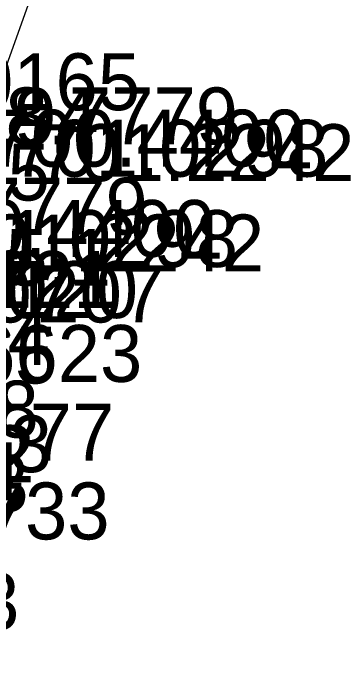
# Model space of a CAD drawing. Extents: x 1602514 to 1609837, y 863887 to 871157.
# Drawn here: x 1604710.2 to 1604755, y 870917.6 to 871006.3 of the extents above; entities that cross this region are included whole.
import ezdxf

# ---------------------------------------------------------------- set-up
doc = ezdxf.new("R2010")
doc.units = 0
for name, color, linetype in [('Default', 7, 'Continuous'), ('Survey-Text-Elevation', 7, 'Continuous'), ('Survey-Text-Feature', 7, 'Continuous')]:
    doc.layers.add(name, color=color, linetype=linetype)

msp = doc.modelspace()

# ---------------------------------------------------------------- linework, layer by layer
at = {"layer": 'Default'}
msp.add_lwpolyline([(1604750.889, 871116.564), (1604734.474, 871070.235), (1604714.846, 871015.159), (1604698.364, 870969.057), (1604663.017, 870870.731), (1604645.147, 870820.638), (1604627.928, 870772.544), (1604605.083, 870708.368), (1604590.302, 870666.056), (1604574.424, 870620.835), (1604557.254, 870571.495), (1604541.371, 870522.862), (1604526.992, 870475.88), (1604512.338, 870427.175), (1604498.778, 870375.616)], dxfattribs=at)
msp.add_lwpolyline([(1604750.889, 871116.564), (1604734.474, 871070.235), (1604714.846, 871015.159), (1604698.364, 870969.057), (1604663.017, 870870.731), (1604645.147, 870820.638), (1604627.928, 870772.544), (1604605.083, 870708.368), (1604590.302, 870666.056), (1604574.424, 870620.835), (1604557.254, 870571.495), (1604541.371, 870522.862), (1604526.992, 870475.88), (1604512.338, 870427.175), (1604498.778, 870375.616)], dxfattribs=at)
msp.add_lwpolyline([(1604750.889, 871116.564), (1604734.474, 871070.235), (1604714.846, 871015.159), (1604698.364, 870969.057), (1604663.017, 870870.731), (1604645.147, 870820.638), (1604627.928, 870772.544), (1604605.083, 870708.368), (1604590.302, 870666.056), (1604574.424, 870620.835), (1604557.254, 870571.495), (1604541.371, 870522.862), (1604526.992, 870475.88), (1604512.338, 870427.175), (1604498.778, 870375.616)], dxfattribs=at)

# ---------------------------------------------------------------- texts
at = {"layer": 'Survey-Text-Elevation'}
for s, p in [('698.0165', (1604684.868, 870993.479)), ('698.3194', (1604679.353, 870988.875)), ('698.7779', (1604697.889, 870988.936)), ('700.4400', (1604706.876, 870985.987)), ('701.0298', (1604709.88, 870984.64)), ('701.2242', (1604713.364, 870984.057)), ('698.0165', (1604672.868, 870981.479)), ('698.7779', (1604685.889, 870976.936)), ('700.4400', (1604694.876, 870973.987)), ('701.0298', (1604697.88, 870972.64)), ('701.2242', (1604701.364, 870972.057)), ('699.1372', (1604670.492, 870967.248)), ('699.4954', (1604672.863, 870959.614)), ('699.6865', (1604673.84, 870957.166)), ('699.6623', (1604685.154, 870957.379)), ('700.5518', (1604671.383, 870949.98)), ('700.5577', (1604681.43, 870946.908)), ('699.6623', (1604673.154, 870945.379)), ('700.3192', (1604670.817, 870944.039)), ('700.0151', (1604669.997, 870941.779)), ('700.3083', (1604670.045, 870940.156)), ('700.8733', (1604680.81, 870936.45)), ('700.5577', (1604669.43, 870934.908)), ('700.8733', (1604668.81, 870924.45))]:
    msp.add_text(s, height=7.56, dxfattribs=at).set_placement(p)
at = {"layer": 'Survey-Text-Feature'}
for s, p in [('725.1', (1604685.889, 870970.156)), ('725.1', (1604697.889, 870970.156)), ('121', (1604694.876, 870967.207)), ('121', (1604706.876, 870967.207)), ('120', (1604697.88, 870965.86)), ('120', (1604709.88, 870965.86)), ('207', (1604701.364, 870965.277)), ('207', (1604713.364, 870965.277))]:
    msp.add_text(s, height=7.56, dxfattribs=at).set_placement(p)

doc.saveas('drawing.dxf')
